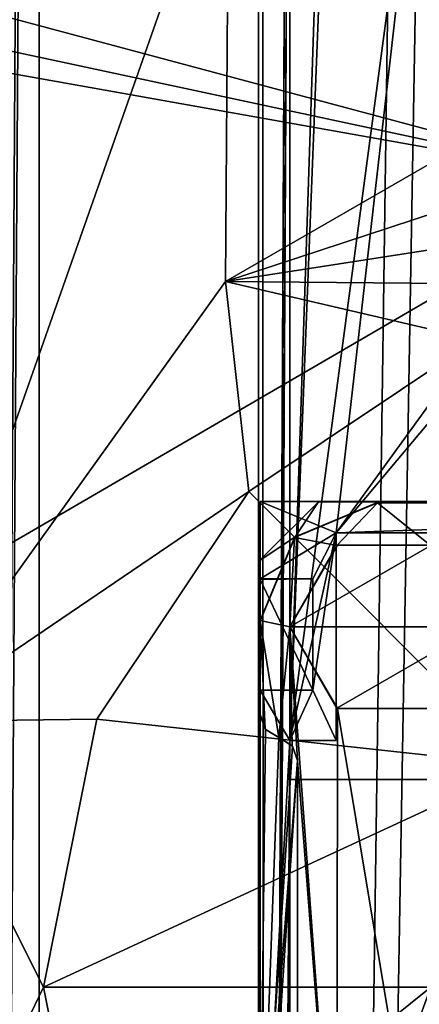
# Model space of a CAD drawing. Header units: millimetres. Extents: x -78 to 78, y -78 to 78.
# Tile 268 of 449: x 15.38 to 17.93, y 5.89 to 12.17. Entities that reach past the tile are written whole.
import ezdxf

# ---------------------------------------------------------------- set-up
doc = ezdxf.new("R2010")
doc.units = ezdxf.units.MM
doc.header["$LTSCALE"] = 41.718519
for name, color, linetype in [('10', 7, 'CONTINUOUS'), ('1978', 7, 'CONTINUOUS'), ('1982', 7, 'CONTINUOUS'), ('1983', 7, 'CONTINUOUS'), ('2090', 7, 'CONTINUOUS'), ('2091', 7, 'CONTINUOUS'), ('2092', 7, 'CONTINUOUS'), ('2094', 7, 'CONTINUOUS'), ('2099', 7, 'CONTINUOUS'), ('2102', 7, 'CONTINUOUS'), ('2108', 7, 'CONTINUOUS'), ('2110', 7, 'CONTINUOUS'), ('2115', 7, 'CONTINUOUS'), ('2116', 7, 'CONTINUOUS'), ('2131', 7, 'CONTINUOUS'), ('2134', 7, 'CONTINUOUS'), ('2137', 7, 'CONTINUOUS'), ('2139', 7, 'CONTINUOUS'), ('2140', 7, 'CONTINUOUS'), ('2148', 7, 'CONTINUOUS'), ('2153', 7, 'CONTINUOUS'), ('2161', 7, 'CONTINUOUS'), ('2165', 7, 'CONTINUOUS'), ('2166', 7, 'CONTINUOUS'), ('2168', 7, 'CONTINUOUS'), ('2169', 7, 'CONTINUOUS'), ('2171', 7, 'CONTINUOUS'), ('291', 7, 'CONTINUOUS'), ('296', 7, 'CONTINUOUS'), ('302', 7, 'CONTINUOUS'), ('303', 7, 'CONTINUOUS'), ('304', 7, 'CONTINUOUS'), ('328', 7, 'CONTINUOUS'), ('344', 7, 'CONTINUOUS'), ('6', 7, 'CONTINUOUS'), ('748', 7, 'CONTINUOUS'), ('850', 7, 'CONTINUOUS'), ('879', 7, 'CONTINUOUS'), ('971', 7, 'CONTINUOUS')]:
    doc.layers.add(name, color=color, linetype=linetype)

msp = doc.modelspace()

# ---------------------------------------------------------------- linework, layer by layer
at = {"layer": '10', "linetype": 'CONTINUOUS'}
msp.add_3dface([(11.1265, 19.2675, -2), (48.5, 30.5, -2), (19.2675, 11.1265, -2), (11.1265, 19.2675, -2)], dxfattribs=at)
at = {"layer": '1978', "color": 7, "linetype": 'CONTINUOUS'}
for points in [[(16.9, 21.1, 20.074), (23.1, 21.1, 20.074), (23.1, -21.1, 20.074), (16.9, 21.1, 20.074)], [(16.9, -21.1, 20.074), (16.9, 21.1, 20.074), (23.1, -21.1, 20.074), (16.9, -21.1, 20.074)]]:
    msp.add_3dface(points, dxfattribs=at)
at = {"layer": '1982', "color": 7, "linetype": 'CONTINUOUS'}
for points in [[(16.9, 21.1, 20.074), (16.9, -21.1, 20.074), (16.9, 21.1, 21.67), (16.9, 21.1, 20.074)], [(16.9, 21.1, 21.67), (16.9, -21.1, 20.074), (16.9, -21.1, 21.67), (16.9, 21.1, 21.67)]]:
    msp.add_3dface(points, dxfattribs=at)
at = {"layer": '1983', "color": 7, "linetype": 'CONTINUOUS'}
for points in [[(16.9, 21.1, 21.67), (16.9, -21.1, 21.67), (17.1, 19.575, 21.67), (16.9, 21.1, 21.67)], [(17.1, 19.575, 21.67), (16.9, -21.1, 21.67), (17.1, 19.325, 21.67), (17.1, 19.575, 21.67)], [(16.9, -21.1, 21.67), (17.1, 16.675, 21.67), (17.1, 19.325, 21.67), (16.9, -21.1, 21.67)], [(17.1, 16.675, 21.67), (16.9, -21.1, 21.67), (17.1, 16.425, 21.67), (17.1, 16.675, 21.67)], [(17.1, 16.425, 21.67), (16.9, -21.1, 21.67), (17.1, 7.575, 21.67), (17.1, 16.425, 21.67)], [(17.395, 16.425, 21.67), (17.1, 16.425, 21.67), (17.1, 7.575, 21.67), (17.395, 16.425, 21.67)], [(17.395, 15.1, 21.67), (17.395, 16.425, 21.67), (17.1, 7.575, 21.67), (17.395, 15.1, 21.67)], [(18.105, 15.1, 21.67), (17.395, 15.1, 21.67), (17.1, 7.575, 21.67), (18.105, 15.1, 21.67)], [(17.395, 8.9, 21.67), (18.105, 15.1, 21.67), (17.1, 7.575, 21.67), (17.395, 8.9, 21.67)], [(21.895, 15.1, 21.67), (18.105, 15.1, 21.67), (17.395, 8.9, 21.67), (21.895, 15.1, 21.67)], [(22.605, 15.1, 21.67), (21.895, 15.1, 21.67), (17.395, 8.9, 21.67), (22.605, 15.1, 21.67)], [(18.105, 8.9, 21.67), (22.605, 15.1, 21.67), (17.395, 8.9, 21.67), (18.105, 8.9, 21.67)], [(17.395, 7.575, 21.67), (17.395, 8.9, 21.67), (17.1, 7.575, 21.67), (17.395, 7.575, 21.67)], [(17.1, 7.575, 21.67), (16.9, -21.1, 21.67), (17.1, 7.325, 21.67), (17.1, 7.575, 21.67)], [(16.9, -21.1, 21.67), (17.1, 4.675, 21.67), (17.1, 7.325, 21.67), (16.9, -21.1, 21.67)], [(17.1, 4.675, 21.67), (22.9, 4.675, 21.67), (22.9, 7.325, 21.67), (17.1, 4.675, 21.67)], [(17.1, 4.675, 21.67), (22.9, 7.325, 21.67), (17.1, 7.325, 21.67), (17.1, 4.675, 21.67)]]:
    msp.add_3dface(points, dxfattribs=at)
at = {"layer": '2090', "color": 7, "linetype": 'CONTINUOUS'}
for points in [[(16.9057, 7.7448, 24.95), (16.9057, 4.2552, 24.95), (16.9444, 7.6445, 24.95), (16.9057, 7.7448, 24.95)], [(16.9444, 7.6445, 24.95), (16.9057, 4.2552, 24.95), (17.03, 7.593, 24.95), (16.9444, 7.6445, 24.95)], [(17.03, 7.593, 24.95), (16.9057, 4.2552, 24.95), (17.1179, 7.539, 24.95), (17.03, 7.593, 24.95)], [(17.1179, 7.539, 24.95), (16.9057, 4.2552, 24.95), (17.15, 7.4461, 24.95), (17.1179, 7.539, 24.95)], [(16.9057, 4.2552, 24.95), (16.9431, 4.3533, 24.95), (17.15, 7.4461, 24.95), (16.9057, 4.2552, 24.95)], [(17.15, 7.4461, 24.95), (16.9431, 4.3533, 24.95), (17.15, 4.5539, 24.95), (17.15, 7.4461, 24.95)]]:
    msp.add_3dface(points, dxfattribs=at)
at = {"layer": '2091', "color": 7, "linetype": 'CONTINUOUS'}
for points in [[(16.91, 9.1, 24.95), (16.91, 8.605, 22), (16.9029, 8.7176, 24.95), (16.91, 9.1, 24.95)], [(16.91, 9.1, 22), (16.91, 8.605, 22), (16.91, 9.1, 24.95), (16.91, 9.1, 22)], [(16.9029, 8.7176, 24.95), (16.91, 8.605, 22), (16.91, 8.6025, 22.35), (16.9029, 8.7176, 24.95)], [(16.91, 8.3352, 24.95), (16.9029, 8.7176, 24.95), (16.91, 8.6025, 22.35), (16.91, 8.3352, 24.95)], [(16.91, 7.8975, 22.35), (16.91, 8.3352, 24.95), (16.91, 8.6025, 22.35), (16.91, 7.8975, 22.35)], [(16.9057, 7.7448, 24.95), (16.91, 7.74, 25.1), (16.91, 8.34, 25.1), (16.9057, 7.7448, 24.95)], [(16.9057, 7.7448, 24.95), (16.91, 8.34, 25.1), (16.91, 7.8975, 22.35), (16.9057, 7.7448, 24.95)], [(16.91, 8.34, 25.1), (16.91, 8.3352, 24.95), (16.91, 7.8975, 22.35), (16.91, 8.34, 25.1)], [(16.91, 7.895, 22), (16.9057, 7.7448, 24.95), (16.91, 7.8975, 22.35), (16.91, 7.895, 22)], [(16.91, 4.105, 22), (16.9057, 7.7448, 24.95), (16.91, 7.895, 22), (16.91, 4.105, 22)], [(16.9057, 4.2552, 24.95), (16.9057, 7.7448, 24.95), (16.91, 4.105, 22), (16.9057, 4.2552, 24.95)]]:
    msp.add_3dface(points, dxfattribs=at)
at = {"layer": '2092', "color": 7, "linetype": 'CONTINUOUS'}
for points in [[(16.91, 9.1, 24.95), (16.9029, 8.7176, 24.95), (17.2824, 9.0971, 24.95), (16.91, 9.1, 24.95)], [(16.9029, 8.7176, 24.95), (17.1334, 8.8739, 24.95), (17.2824, 9.0971, 24.95), (16.9029, 8.7176, 24.95)], [(17.1334, 8.8739, 24.95), (17.6648, 9.0942, 24.95), (17.2824, 9.0971, 24.95), (17.1334, 8.8739, 24.95)], [(16.9029, 8.7176, 24.95), (16.91, 8.3352, 24.95), (17.1334, 8.8739, 24.95), (16.9029, 8.7176, 24.95)]]:
    msp.add_3dface(points, dxfattribs=at)
at = {"layer": '2094', "color": 7, "linetype": 'CONTINUOUS'}
for points in [[(17.66, 9.09, 25.1), (17.1297, 8.8703, 25.1), (17.3998, 8.8192, 25.1), (17.66, 9.09, 25.1)], [(17.9961, 8.8216, 25.1), (17.66, 9.09, 25.1), (17.3998, 8.8192, 25.1), (17.9961, 8.8216, 25.1)], [(18.2661, 9.09, 25.1), (17.66, 9.09, 25.1), (17.9961, 8.8216, 25.1), (18.2661, 9.09, 25.1)], [(17.1297, 8.8703, 25.1), (16.91, 8.34, 25.1), (17.1, 8.3, 25.1), (17.1297, 8.8703, 25.1)], [(17.1297, 8.8703, 25.1), (17.1, 8.3, 25.1), (17.3998, 8.8192, 25.1), (17.1297, 8.8703, 25.1)], [(16.9421, 7.647, 25.1), (17.03, 7.593, 25.1), (16.91, 8.34, 25.1), (16.9421, 7.647, 25.1)], [(16.91, 8.34, 25.1), (17.03, 7.593, 25.1), (17.1, 8.3, 25.1), (16.91, 8.34, 25.1)], [(16.91, 7.74, 25.1), (16.9421, 7.647, 25.1), (16.91, 8.34, 25.1), (16.91, 7.74, 25.1)], [(17.03, 7.593, 25.1), (17.1147, 7.5429, 25.1), (17.1, 8.3, 25.1), (17.03, 7.593, 25.1)], [(17.1147, 7.5429, 25.1), (17.15, 7.4461, 25.1), (17.1, 8.3, 25.1), (17.1147, 7.5429, 25.1)], [(17.15, 7.4461, 25.1), (17.3998, 4.2192, 25.1), (17.1, 8.3, 25.1), (17.15, 7.4461, 25.1)], [(17.1, 8.3, 25.1), (17.3998, 4.2192, 25.1), (17.4034, 7.7788, 25.1), (17.1, 8.3, 25.1)], [(17.3998, 4.2192, 25.1), (17.9961, 4.2216, 25.1), (17.4034, 7.7788, 25.1), (17.3998, 4.2192, 25.1)], [(17.4034, 7.7788, 25.1), (17.9961, 4.2216, 25.1), (17.9966, 7.7788, 25.1), (17.4034, 7.7788, 25.1)], [(17.15, 7.4461, 25.1), (17.15, 4.5539, 25.1), (17.3998, 4.2192, 25.1), (17.15, 7.4461, 25.1)]]:
    msp.add_3dface(points, dxfattribs=at)
at = {"layer": '2099', "color": 7, "linetype": 'CONTINUOUS'}
for points in [[(17.15, 7.4461, 24.95), (17.15, 4.5539, 24.95), (17.15, 7.4461, 25.1), (17.15, 7.4461, 24.95)], [(17.15, 4.5539, 24.95), (17.15, 4.5539, 25.1), (17.15, 7.4461, 25.1), (17.15, 4.5539, 24.95)]]:
    msp.add_3dface(points, dxfattribs=at)
at = {"layer": '2102', "color": 7, "linetype": 'CONTINUOUS'}
for points in [[(16.9057, 7.7448, 24.95), (16.9444, 7.6445, 24.95), (16.91, 7.74, 25.1), (16.9057, 7.7448, 24.95)], [(16.9444, 7.6445, 24.95), (16.9421, 7.647, 25.1), (16.91, 7.74, 25.1), (16.9444, 7.6445, 24.95)], [(16.9444, 7.6445, 24.95), (17.03, 7.593, 24.95), (16.9421, 7.647, 25.1), (16.9444, 7.6445, 24.95)], [(17.03, 7.593, 24.95), (17.03, 7.593, 25.1), (16.9421, 7.647, 25.1), (17.03, 7.593, 24.95)]]:
    msp.add_3dface(points, dxfattribs=at)
at = {"layer": '2108', "color": 7, "linetype": 'CONTINUOUS'}
for points in [[(17.1297, 8.8703, 25.1), (17.66, 9.09, 25.1), (17.1334, 8.8739, 24.95), (17.1297, 8.8703, 25.1)], [(17.1334, 8.8739, 24.95), (17.66, 9.09, 25.1), (17.6648, 9.0942, 24.95), (17.1334, 8.8739, 24.95)], [(16.91, 8.3352, 24.95), (17.1297, 8.8703, 25.1), (17.1334, 8.8739, 24.95), (16.91, 8.3352, 24.95)], [(16.91, 8.34, 25.1), (17.1297, 8.8703, 25.1), (16.91, 8.3352, 24.95), (16.91, 8.34, 25.1)]]:
    msp.add_3dface(points, dxfattribs=at)
at = {"layer": '2110', "color": 7, "linetype": 'CONTINUOUS'}
for points in [[(17.03, 7.593, 24.95), (17.1179, 7.539, 24.95), (17.03, 7.593, 25.1), (17.03, 7.593, 24.95)], [(17.1179, 7.539, 24.95), (17.1147, 7.5429, 25.1), (17.03, 7.593, 25.1), (17.1179, 7.539, 24.95)], [(17.1179, 7.539, 24.95), (17.15, 7.4461, 24.95), (17.1147, 7.5429, 25.1), (17.1179, 7.539, 24.95)], [(17.15, 7.4461, 24.95), (17.15, 7.4461, 25.1), (17.1147, 7.5429, 25.1), (17.15, 7.4461, 24.95)]]:
    msp.add_3dface(points, dxfattribs=at)
at = {"layer": '2115', "color": 7, "linetype": 'CONTINUOUS'}
for points in [[(16.91, 9.1, 22), (23.1, 9.1, 22), (17.395, 8.9, 22), (16.91, 9.1, 22)], [(16.91, 8.605, 22), (16.91, 9.1, 22), (17.395, 8.9, 22), (16.91, 8.605, 22)], [(17.395, 8.9, 22), (23.1, 9.1, 22), (22.605, 8.9, 22), (17.395, 8.9, 22)], [(17.2475, 8.605, 22), (16.91, 8.605, 22), (17.395, 8.9, 22), (17.2475, 8.605, 22)], [(17.2475, 7.895, 22), (17.2475, 8.605, 22), (17.395, 8.9, 22), (17.2475, 7.895, 22)], [(17.395, 7.575, 22), (17.2475, 7.895, 22), (17.395, 8.9, 22), (17.395, 7.575, 22)], [(16.91, 4.105, 22), (16.91, 7.895, 22), (17.1, 7.575, 22), (16.91, 4.105, 22)], [(16.91, 7.895, 22), (17.2475, 7.895, 22), (17.1, 7.575, 22), (16.91, 7.895, 22)], [(17.1, 7.575, 22), (17.2475, 7.895, 22), (17.395, 7.575, 22), (17.1, 7.575, 22)], [(17.1, 4.425, 22), (16.91, 4.105, 22), (17.1, 7.575, 22), (17.1, 4.425, 22)]]:
    msp.add_3dface(points, dxfattribs=at)
at = {"layer": '2116', "color": 7, "linetype": 'CONTINUOUS'}
for points in [[(23.1, 9.1, 22), (16.91, 9.1, 22), (23.1, 9.1, 24.95), (23.1, 9.1, 22)], [(23.1, 9.1, 24.95), (16.91, 9.1, 22), (22.7176, 9.0971, 24.95), (23.1, 9.1, 24.95)], [(16.91, 9.1, 22), (16.91, 9.1, 24.95), (17.2824, 9.0971, 24.95), (16.91, 9.1, 22)], [(17.6648, 9.0942, 24.95), (16.91, 9.1, 22), (17.2824, 9.0971, 24.95), (17.6648, 9.0942, 24.95)], [(16.91, 9.1, 22), (17.6648, 9.0942, 24.95), (18.2613, 9.0943, 24.95), (16.91, 9.1, 22)], [(16.91, 9.1, 22), (22.3352, 9.0942, 24.95), (22.7176, 9.0971, 24.95), (16.91, 9.1, 22)], [(22.3352, 9.0942, 24.95), (16.91, 9.1, 22), (21.7387, 9.0943, 24.95), (22.3352, 9.0942, 24.95)], [(21.7387, 9.0943, 24.95), (16.91, 9.1, 22), (18.2613, 9.0943, 24.95), (21.7387, 9.0943, 24.95)], [(17.66, 9.09, 25.1), (18.2661, 9.09, 25.1), (17.6648, 9.0942, 24.95), (17.66, 9.09, 25.1)], [(17.6648, 9.0942, 24.95), (18.2661, 9.09, 25.1), (18.2613, 9.0943, 24.95), (17.6648, 9.0942, 24.95)]]:
    msp.add_3dface(points, dxfattribs=at)
at = {"layer": '2131', "color": 7, "linetype": 'CONTINUOUS'}
for points in [[(17.3998, 8.8192, 25.1), (17.1, 8.3, 25.1), (17.4039, 8.8216, 25.5), (17.3998, 8.8192, 25.1)], [(17.4039, 8.8216, 25.5), (17.1, 8.3, 25.1), (17.1, 8.3, 25.5), (17.4039, 8.8216, 25.5)], [(17.9961, 8.8216, 25.1), (17.3998, 8.8192, 25.1), (17.4039, 8.8216, 25.5), (17.9961, 8.8216, 25.1)], [(18.0002, 8.8192, 25.5), (17.9961, 8.8216, 25.1), (17.4039, 8.8216, 25.5), (18.0002, 8.8192, 25.5)]]:
    msp.add_3dface(points, dxfattribs=at)
at = {"layer": '2134', "color": 7, "linetype": 'CONTINUOUS'}
for points in [[(17.1, 8.3, 25.1), (17.4034, 7.7788, 25.1), (17.1, 8.3, 25.5), (17.1, 8.3, 25.1)], [(17.1, 8.3, 25.5), (17.4034, 7.7788, 25.1), (17.3998, 7.7808, 25.5), (17.1, 8.3, 25.5)], [(17.3998, 7.7808, 25.5), (17.4034, 7.7788, 25.1), (17.9961, 7.7784, 25.5), (17.3998, 7.7808, 25.5)], [(17.4034, 7.7788, 25.1), (17.9966, 7.7788, 25.1), (17.9961, 7.7784, 25.5), (17.4034, 7.7788, 25.1)]]:
    msp.add_3dface(points, dxfattribs=at)
at = {"layer": '2137', "color": 7, "linetype": 'CONTINUOUS'}
for points in [[(18.0002, 8.8192, 25.5), (17.4039, 8.8216, 25.5), (17.1, 8.3, 25.5), (18.0002, 8.8192, 25.5)], [(18.3, 8.3, 25.5), (18.0002, 8.8192, 25.5), (17.1, 8.3, 25.5), (18.3, 8.3, 25.5)], [(18.3, 8.3, 25.5), (17.1, 8.3, 25.5), (17.3998, 7.7808, 25.5), (18.3, 8.3, 25.5)], [(18.3, 8.3, 25.5), (17.3998, 7.7808, 25.5), (17.9961, 7.7784, 25.5), (18.3, 8.3, 25.5)]]:
    msp.add_3dface(points, dxfattribs=at)
at = {"layer": '2139', "color": 7, "linetype": 'CONTINUOUS'}
for points in [[(16.91, 8.605, 22), (17.2475, 8.605, 22), (17.2475, 8.605, 22.35), (16.91, 8.605, 22)], [(16.91, 8.6025, 22.35), (16.91, 8.605, 22), (17.2475, 8.605, 22.35), (16.91, 8.6025, 22.35)]]:
    msp.add_3dface(points, dxfattribs=at)
at = {"layer": '2140', "color": 7, "linetype": 'CONTINUOUS'}
for points in [[(17.2475, 7.895, 22), (16.91, 7.895, 22), (16.91, 7.8975, 22.35), (17.2475, 7.895, 22)], [(17.2475, 7.895, 22), (16.91, 7.8975, 22.35), (17.2475, 7.895, 22.35), (17.2475, 7.895, 22)]]:
    msp.add_3dface(points, dxfattribs=at)
at = {"layer": '2148', "color": 7, "linetype": 'CONTINUOUS'}
for points in [[(16.91, 8.6025, 22.35), (17.2475, 8.605, 22.35), (17.2475, 7.895, 22.35), (16.91, 8.6025, 22.35)], [(16.91, 7.8975, 22.35), (16.91, 8.6025, 22.35), (17.2475, 7.895, 22.35), (16.91, 7.8975, 22.35)]]:
    msp.add_3dface(points, dxfattribs=at)
at = {"layer": '2153', "color": 7, "linetype": 'CONTINUOUS'}
for points in [[(17.2475, 8.605, 22), (17.2475, 7.895, 22), (17.2475, 8.605, 22.35), (17.2475, 8.605, 22)], [(17.2475, 8.605, 22.35), (17.2475, 7.895, 22), (17.2475, 7.895, 22.35), (17.2475, 8.605, 22.35)]]:
    msp.add_3dface(points, dxfattribs=at)
at = {"layer": '2161', "color": 7, "linetype": 'CONTINUOUS'}
for points in [[(18.105, 8.9, 21.67), (17.395, 8.9, 21.67), (18.105, 8.9, 21.9), (18.105, 8.9, 21.67)], [(17.395, 8.9, 21.67), (17.395, 8.9, 22), (18.105, 8.9, 21.9), (17.395, 8.9, 21.67)], [(17.395, 8.9, 22), (22.605, 8.9, 22), (18.105, 8.9, 21.9), (17.395, 8.9, 22)]]:
    msp.add_3dface(points, dxfattribs=at)
at = {"layer": '2165', "color": 7, "linetype": 'CONTINUOUS'}
for points in [[(17.395, 8.9, 21.67), (17.395, 7.575, 21.67), (17.395, 8.9, 22), (17.395, 8.9, 21.67)], [(17.395, 7.575, 21.67), (17.395, 7.575, 22), (17.395, 8.9, 22), (17.395, 7.575, 21.67)]]:
    msp.add_3dface(points, dxfattribs=at)
at = {"layer": '2166', "color": 7, "linetype": 'CONTINUOUS'}
for points in [[(17.1, 7.325, 21.67), (22.9, 7.325, 21.67), (17.1, 7.325, 21.9), (17.1, 7.325, 21.67)], [(22.9, 7.325, 21.67), (22.9, 7.325, 21.9), (17.1, 7.325, 21.9), (22.9, 7.325, 21.67)]]:
    msp.add_3dface(points, dxfattribs=at)
at = {"layer": '2168', "color": 7, "linetype": 'CONTINUOUS'}
for points in [[(17.1, 7.575, 21.67), (17.1, 7.325, 21.67), (17.1, 7.575, 22), (17.1, 7.575, 21.67)], [(17.1, 7.575, 22), (17.1, 7.325, 21.67), (17.1, 7.325, 21.9), (17.1, 7.575, 22)], [(17.1, 4.425, 22), (17.1, 7.575, 22), (17.1, 4.675, 21.9), (17.1, 4.425, 22)], [(17.1, 7.575, 22), (17.1, 7.325, 21.9), (17.1, 4.675, 21.9), (17.1, 7.575, 22)]]:
    msp.add_3dface(points, dxfattribs=at)
at = {"layer": '2169', "color": 7, "linetype": 'CONTINUOUS'}
for points in [[(22.9, 7.325, 21.9), (22.9, 4.675, 21.9), (17.1, 4.675, 21.9), (22.9, 7.325, 21.9)], [(17.1, 7.325, 21.9), (22.9, 7.325, 21.9), (17.1, 4.675, 21.9), (17.1, 7.325, 21.9)]]:
    msp.add_3dface(points, dxfattribs=at)
at = {"layer": '2171', "color": 7, "linetype": 'CONTINUOUS'}
for points in [[(17.395, 7.575, 21.67), (17.1, 7.575, 21.67), (17.1, 7.575, 22), (17.395, 7.575, 21.67)], [(17.395, 7.575, 21.67), (17.1, 7.575, 22), (17.395, 7.575, 22), (17.395, 7.575, 21.67)]]:
    msp.add_3dface(points, dxfattribs=at)
at = {"layer": '291', "color": 7, "linetype": 'CONTINUOUS'}
for points in [[(11.1208, 19.2708, -3), (19.2667, 11.1278, -3), (-11.1409, 19.2592, -3), (11.1208, 19.2708, -3)], [(-11.1409, 19.2592, -3), (19.2667, 11.1278, -3), (0.0095, 15.2493, -3), (-11.1409, 19.2592, -3)], [(0.0095, 15.2493, -3), (19.2667, 11.1278, -3), (7.6368, 13.2001, -3), (0.0095, 15.2493, -3)], [(7.6368, 13.2001, -3), (19.2667, 11.1278, -3), (13.215, 7.6098, -3), (7.6368, 13.2001, -3)], [(19.2667, 11.1278, -3), (22.25, 0, -3), (13.215, 7.6098, -3), (19.2667, 11.1278, -3)], [(13.215, 7.6098, -3), (22.25, 0, -3), (15.25, 0, -3), (13.215, 7.6098, -3)]]:
    msp.add_3dface(points, dxfattribs=at)
at = {"layer": '296', "color": 7, "linetype": 'CONTINUOUS'}
for points in [[(19.4856, 11.25, -2.75), (13.9829, 17.534, -2.9268), (11.25, 19.4856, -2.75), (19.4856, 11.25, -2.75)], [(19.2667, 11.1278, -3), (11.1208, 19.2708, -3), (13.9829, 17.534, -2.9268), (19.2667, 11.1278, -3)], [(20.2058, 9.7306, -2.9268), (19.2667, 11.1278, -3), (13.9829, 17.534, -2.9268), (20.2058, 9.7306, -2.9268)], [(20.2058, 9.7306, -2.9268), (13.9829, 17.534, -2.9268), (19.4856, 11.25, -2.75), (20.2058, 9.7306, -2.9268)]]:
    msp.add_3dface(points, dxfattribs=at)
at = {"layer": '302', "color": 7, "linetype": 'CONTINUOUS'}
for points in [[(19.4856, 11.25, -2.75), (11.25, 19.4856, -2.75), (19.4856, 11.25, -2.25), (19.4856, 11.25, -2.75)], [(19.4856, 11.25, -2.25), (11.25, 19.4856, -2.75), (11.25, 19.4856, -2.25), (19.4856, 11.25, -2.25)]]:
    msp.add_3dface(points, dxfattribs=at)
at = {"layer": '303', "color": 7, "linetype": 'CONTINUOUS'}
for points in [[(19.4856, 11.25, -2.25), (11.25, 19.4856, -2.25), (13.9829, 17.534, -2.0732), (19.4856, 11.25, -2.25)], [(11.1265, 19.2675, -2), (19.2675, 11.1265, -2), (13.9829, 17.534, -2.0732), (11.1265, 19.2675, -2)], [(13.9829, 17.534, -2.0732), (19.2675, 11.1265, -2), (20.2058, 9.7306, -2.0732), (13.9829, 17.534, -2.0732)], [(19.4856, 11.25, -2.25), (13.9829, 17.534, -2.0732), (20.2058, 9.7306, -2.0732), (19.4856, 11.25, -2.25)]]:
    msp.add_3dface(points, dxfattribs=at)
at = {"layer": '304', "linetype": 'CONTINUOUS'}
for points in [[(15.5, 30, 15), (15.5, -30, 15), (15.5, 30, 16.5), (15.5, 30, 15)], [(15.5, 30, 16.5), (15.5, -30, 15), (15.5, -30, 16.5), (15.5, 30, 16.5)]]:
    msp.add_3dface(points, dxfattribs=at)
at = {"layer": '328', "linetype": 'CONTINUOUS'}
for points in [[(15.5, -30, 15), (15.5, 30, 15), (32.5, -30, 15), (15.5, -30, 15)], [(32.5, -30, 15), (15.5, 30, 15), (47.5, -30, 15), (32.5, -30, 15)], [(47.5, -30, 15), (15.5, 30, 15), (67, -30, 15), (47.5, -30, 15)], [(67, -30, 15), (15.5, 30, 15), (67.5, -30, 15), (67, -30, 15)], [(67.5, -30, 15), (15.5, 30, 15), (72.3187, -15.3427, 15), (67.5, -30, 15)], [(72.3187, -15.3427, 15), (15.5, 30, 15), (73.9493, 0, 15), (72.3187, -15.3427, 15)], [(73.9493, 0, 15), (15.5, 30, 15), (72.3187, 15.3427, 15), (73.9493, 0, 15)]]:
    msp.add_3dface(points, dxfattribs=at)
at = {"layer": '344', "linetype": 'CONTINUOUS'}
for points in [[(15.5, 30, 16.5), (15.5, -30, 16.5), (32.5, 30, 16.5), (15.5, 30, 16.5)], [(32.5, 30, 16.5), (15.5, -30, 16.5), (47.5, 30, 16.5), (32.5, 30, 16.5)], [(47.5, 30, 16.5), (15.5, -30, 16.5), (67, 30, 16.5), (47.5, 30, 16.5)], [(67, 30, 16.5), (15.5, -30, 16.5), (67.5, 30, 16.5), (67, 30, 16.5)], [(67.5, 30, 16.5), (15.5, -30, 16.5), (72.3187, 15.3427, 16.5), (67.5, 30, 16.5)], [(72.3187, 15.3427, 16.5), (15.5, -30, 16.5), (73.9493, 0, 16.5), (72.3187, 15.3427, 16.5)]]:
    msp.add_3dface(points, dxfattribs=at)
at = {"layer": '6', "linetype": 'CONTINUOUS'}
for points in [[(15, 43.6998), (15, -43.6998), (15.5, 37), (15, 43.6998)], [(15, -43.6998), (15.5, 33), (15.5, 37), (15, -43.6998)], [(15, -43.6998), (15.5, -33), (15.5, 33), (15, -43.6998)], [(15.5, 33), (15.5, -33), (24, 33), (15.5, 33)], [(24, 33), (15.5, -33), (29, 33), (24, 33)], [(29, 33), (15.5, -33), (32.5, 33), (29, 33)], [(32.5, 33), (15.5, -33), (47.5, 33), (32.5, 33)], [(47.5, 33), (15.5, -33), (48.5, 31), (47.5, 33)], [(48.5, 31), (15.5, -33), (48.5, 30.5), (48.5, 31)], [(48.5, 30.5), (15.5, -33), (49.5, 30.5), (48.5, 30.5)], [(49.5, 30.5), (15.5, -33), (48.5, -30.5), (49.5, 30.5)]]:
    msp.add_3dface(points, dxfattribs=at)
at = {"layer": '748', "color": 7, "linetype": 'CONTINUOUS'}
for points in [[(-49.767, 26.5992, 28.7), (-56.0272, 6.7292, 28.7), (20, 23.5902, 28.7), (-49.767, 26.5992, 28.7)], [(20, 23.5902, 28.7), (-56.0272, 6.7292, 28.7), (16.6897, 22.5037, 28.7), (20, 23.5902, 28.7)], [(16.6897, 22.5037, 28.7), (-56.0272, 6.7292, 28.7), (14.6733, 19.695, 28.7), (16.6897, 22.5037, 28.7)], [(14.6733, 7.695, 28.7), (16.7102, 13.4811, 28.7), (7.6, 13.7, 28.7), (14.6733, 7.695, 28.7)], [(14.6733, 7.695, 28.7), (16.6897, 10.5037, 28.7), (16.7102, 13.4811, 28.7), (14.6733, 7.695, 28.7)], [(16.6897, 10.5037, 28.7), (20, 12.4098, 28.7), (16.7102, 13.4811, 28.7), (16.6897, 10.5037, 28.7)], [(16.6897, 10.5037, 28.7), (20, 11.5902, 28.7), (20, 12.4098, 28.7), (16.6897, 10.5037, 28.7)]]:
    msp.add_3dface(points, dxfattribs=at)
at = {"layer": '850', "color": 7, "linetype": 'CONTINUOUS'}
for points in [[(20, 11.5902, 28.7), (16.6897, 10.5037, 28.7), (20, 11.0158, 28.6331), (20, 11.5902, 28.7)], [(16.6897, 10.5037, 28.7), (20, 10.4721, 28.4361), (20, 11.0158, 28.6331), (16.6897, 10.5037, 28.7)], [(14.6733, 7.695, 28.7), (16.8377, 9.1623, 28.4361), (16.6897, 10.5037, 28.7), (14.6733, 7.695, 28.7)], [(18.2886, 10.1317, 28.4361), (20, 10.4721, 28.4361), (16.6897, 10.5037, 28.7), (18.2886, 10.1317, 28.4361)], [(16.8377, 9.1623, 28.4361), (18.2886, 10.1317, 28.4361), (16.6897, 10.5037, 28.7), (16.8377, 9.1623, 28.4361)], [(15.8683, 7.7114, 28.4361), (16.8377, 9.1623, 28.4361), (14.6733, 7.695, 28.7), (15.8683, 7.7114, 28.4361)], [(15.5279, 6, 28.4361), (15.8683, 7.7114, 28.4361), (14.6733, 7.695, 28.7), (15.5279, 6, 28.4361)], [(14.6873, 4.262, 28.7), (15.5279, 6, 28.4361), (14.6733, 7.695, 28.7), (14.6873, 4.262, 28.7)], [(15.8683, 4.2886, 28.4361), (15.5279, 6, 28.4361), (14.6873, 4.262, 28.7), (15.8683, 4.2886, 28.4361)]]:
    msp.add_3dface(points, dxfattribs=at)
at = {"layer": '879', "color": 7, "linetype": 'CONTINUOUS'}
for points in [[(16.8377, 9.1623, 28.4361), (18.586, 7.4144, 27.2), (18.2886, 10.1317, 28.4361), (16.8377, 9.1623, 28.4361)], [(15.8683, 7.7114, 28.4361), (18.586, 7.4144, 27.2), (16.8377, 9.1623, 28.4361), (15.8683, 7.7114, 28.4361)], [(15.5279, 6, 28.4361), (18.586, 7.4144, 27.2), (15.8683, 7.7114, 28.4361), (15.5279, 6, 28.4361)], [(18, 6, 27.2), (18.586, 7.4144, 27.2), (15.5279, 6, 28.4361), (18, 6, 27.2)], [(15.8683, 4.2886, 28.4361), (18, 6, 27.2), (15.5279, 6, 28.4361), (15.8683, 4.2886, 28.4361)], [(16.8377, 2.8377, 28.4361), (18, 6, 27.2), (15.8683, 4.2886, 28.4361), (16.8377, 2.8377, 28.4361)], [(18.586, 4.5856, 27.2), (18, 6, 27.2), (16.8377, 2.8377, 28.4361), (18.586, 4.5856, 27.2)]]:
    msp.add_3dface(points, dxfattribs=at)
at = {"layer": '971', "color": 7, "linetype": 'CONTINUOUS'}
for points in [[(11.3342, 18.2538, 26.2), (16.2392, 44.2064, 26.2), (11.3344, -18.2539, 26.2), (11.3342, 18.2538, 26.2)], [(16.2392, 44.2064, 26.2), (16.9107, 42.714, 26.2), (11.3344, -18.2539, 26.2), (16.2392, 44.2064, 26.2)], [(8.2352, -53.8301, 26.2), (16.9107, 42.714, 26.2), (16.9564, -42.6527, 26.2), (8.2352, -53.8301, 26.2)], [(16.9107, 42.714, 26.2), (8.2352, -53.8301, 26.2), (11.3344, -18.2539, 26.2), (16.9107, 42.714, 26.2)], [(16.9107, 42.714, 26.2), (18.1357, 41.6388, 26.2), (16.9564, -42.6527, 26.2), (16.9107, 42.714, 26.2)], [(16.9564, -42.6527, 26.2), (18.1357, 41.6388, 26.2), (18, 18.0079, 26.2), (16.9564, -42.6527, 26.2)], [(18, 6.0079, 26.2), (16.9564, -42.6527, 26.2), (18, 18.0079, 26.2), (18, 6.0079, 26.2)], [(16.9564, -42.6527, 26.2), (18, 6.0079, 26.2), (18, -5.9921, 26.2), (16.9564, -42.6527, 26.2)]]:
    msp.add_3dface(points, dxfattribs=at)

doc.saveas('drawing.dxf')
